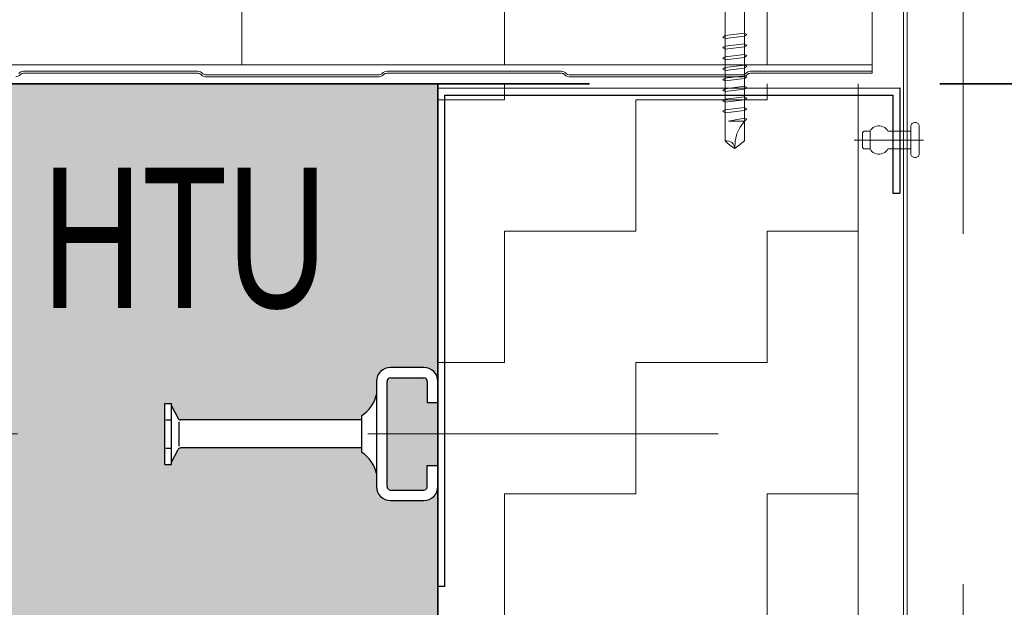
# Model space of a CAD drawing. Header units: metres. Extents: x 1316.5 to 1415.3, y -94.1 to -52.
# Tile 458 of 656: x 1403.787 to 1404.068, y -73.645 to -73.477. Entities that reach past the tile are written whole.
import ezdxf

# ---------------------------------------------------------------- set-up
doc = ezdxf.new("R2010")
doc.units = ezdxf.units.M
doc.header["$PDMODE"] = 65
for name, pattern in [('AUSGEZOGEN', [0]), ('GETRENNT2_S10', [0.045, 0.02, -0.01, 0, -0.005, 0, -0.01]), ('PUNKT2_S9', [0.0015, 0, -0.0015]), ('STRICHPUNKT2_S5', [0.09999999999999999, 0.07, -0.01, 0.01, -0.01])]:
    doc.linetypes.add(name, pattern=pattern)
doc.layers.add('XR$4$_42143', color=7, linetype='Continuous')
doc.layers.add('XR$4$_42154', color=7, linetype='Continuous')
for name, color, linetype, lineweight in [('XR$4$Achsen', 4, 'AUSGEZOGEN', 13), ('XR$4$Maßlinie 1_50', 7, 'AUSGEZOGEN', 25), ('XR$4$Muster', 4, 'AUSGEZOGEN', 13), ('XR$4$Möblierung', 4, 'AUSGEZOGEN', 13), ('XR$4$STANDARD_1', 7, 'AUSGEZOGEN', 25), ('XR$4$Text 1_100', 3, 'AUSGEZOGEN', 18), ('XR$4$Wand', 1, 'AUSGEZOGEN', 50), ('XR$4$Wand Mauerwerk nt', 7, 'AUSGEZOGEN', 25), ('XR$4$Wand Mauerwerk tr_1', 42, 'AUSGEZOGEN', 18)]:
    doc.layers.add(name, color=color, linetype=linetype, lineweight=lineweight)
doc.styles.add('ARIAL', font='arial.ttf')
doc.dimstyles.new('DIMSTYLE_4', dxfattribs={"dimtxt": 0.04, "dimasz": 0.03, "dimexe": 0, "dimexo": 1e-06, "dimgap": 0.02, "dimtad": 2, "dimdec": 1, "dimlfac": 100, "dimrnd": 0.5, "dimzin": 4, "dimdsep": 46, "dimtxsty": 'ARIAL', "dimblk1": 'ALL_ML_KREIS', "dimblk2": 'ALL_ML_KREIS', "dimsah": 1, "dimcen": 0, "dimse1": 1, "dimse2": 1, "dimclrd": 7, "dimclre": 7, "dimclrt": 7, "dimadec": 0, "dimazin": 0, "dimtfac": 1, "dimtdec": 0, "dimtix": 1, "dimtmove": 2, "dimatfit": 3, "dimfxl": 0, "dimtzin": 0, "dimlwd": 0, "dimlwe": 25, "dimarcsym": 0})
doc.dimstyles.new('DIMSTYLE_5', dxfattribs={"dimtxt": 0.04, "dimasz": 0.03, "dimexe": 0, "dimexo": 1e-06, "dimgap": 0.02, "dimtad": 2, "dimdec": 1, "dimlfac": 100, "dimrnd": 0.5, "dimzin": 4, "dimdsep": 46, "dimtxsty": 'ARIAL', "dimblk1": 'ALL_ML_KREIS', "dimblk2": 'ALL_ML_KREIS', "dimsah": 1, "dimcen": 0, "dimse1": 1, "dimse2": 1, "dimclrd": 7, "dimclre": 7, "dimclrt": 7, "dimadec": 0, "dimazin": 0, "dimtfac": 1, "dimtdec": 0, "dimtix": 1, "dimtmove": 2, "dimatfit": 3, "dimfxl": 0, "dimtvp": 1.2, "dimtzin": 0, "dimlwd": 0, "dimlwe": 25, "dimarcsym": 0})
pattern_1 = [(90.00000000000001, (-0.07500000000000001, 0.07499999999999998), (-0.03750000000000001, 0.03749999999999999), [0.0375, -0.0375]), (180, (-0.07500000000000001, 0.07499999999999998), (-0.03750000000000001, -0.03749999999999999), [0.0375, -0.0375])]

# ---------------------------------------------------------------- blocks, each defined once
blk = doc.blocks.new('COMPLEXOBJECT_55')
at = {"layer": 'XR$4$_42143', "color": 7, "linetype": 'AUSGEZOGEN', "lineweight": 13, "transparency": 33554687}
for p, q in [((1404.039956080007, -73.3256051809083), (1404.039956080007, -73.8926048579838)), ((1404.038957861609, -73.32660711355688), (1404.038957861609, -73.89160653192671))]:
    blk.add_line(p, q, dxfattribs=at)
blk = doc.blocks.new('COMPLEXOBJECT_56')
at = {"transparency": 33554687}
for p, q in [((1403.905967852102, -73.58036920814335), (1403.905967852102, -73.58636920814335)), ((1403.905967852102, -73.61036920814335), (1403.905967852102, -73.60436920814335))]:
    blk.add_line(p, q, dxfattribs=at)
at = {"layer": 'XR$4$STANDARD_1', "color": 7, "linetype": 'AUSGEZOGEN', "lineweight": 25, "transparency": 33554687}
for p, q in [((1403.905967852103, -73.49658483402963), (1404.037871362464, -73.4965828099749)), ((1403.905967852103, -73.63889210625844), (1403.905967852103, -73.49658483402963)), ((1404.037871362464, -73.4965828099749), (1404.037871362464, -73.52658308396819)), ((1403.907964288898, -73.49858509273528), (1404.035871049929, -73.49858306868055)), ((1403.907964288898, -73.63889210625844), (1403.907964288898, -73.49858509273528)), ((1404.035871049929, -73.49858306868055), (1404.035871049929, -73.52658308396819)), ((1404.035871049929, -73.52658308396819), (1404.037871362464, -73.52658308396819)), ((1403.907964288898, -73.63889210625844), (1403.905967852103, -73.63889210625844))]:
    blk.add_line(p, q, dxfattribs=at)
at = {"layer": 'XR$4$STANDARD_1', "color": 7, "linetype": 'AUSGEZOGEN', "lineweight": 18, "transparency": 33554687}
for p, q in [((1403.905967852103, -73.62536663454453), (1403.905967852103, -73.56536608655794)), ((1403.905967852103, -73.56536608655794), (1403.905967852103, -73.62536663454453))]:
    blk.add_line(p, q, dxfattribs=at)
blk = doc.blocks.new('ALL_ML_KREIS')
at = {"color": 0, "linetype": 'ByBlock', "lineweight": -2}
for p, q in [((0, -0.5), (0, 0.5)), ((-1, 0), (0.5, 0))]:
    blk.add_line(p, q, dxfattribs=at)
blk.add_circle((0, 0), 0.15, dxfattribs=at)
blk = doc.blocks.new('*D431')
at = {"layer": 'DEFPOINTS', "color": 7, "linetype": 'AUSGEZOGEN', "lineweight": 25, "transparency": 33554687}
for p in [(1403.205967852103, -73.23214456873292), (1403.905967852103, -73.54836920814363), (1403.205967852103, -73.78836920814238)]:
    blk.add_point(p, dxfattribs=at)
at = {"layer": 'XR$4$Maßlinie 1_50', "color": 7, "linetype": 'AUSGEZOGEN', "lineweight": -2, "transparency": 33554687}
blk.add_line((1403.205967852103, -73.23214456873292), (1403.905967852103, -73.23214456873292), dxfattribs=at)
at = {"layer": 'XR$4$Maßlinie 1_50', "color": 7, "linetype": 'AUSGEZOGEN', "lineweight": 25, "transparency": 33554687, "xscale": 0.03, "yscale": 0.03, "zscale": 0.03, "rotation": 180}
blk.add_blockref('ALL_ML_KREIS', (1403.205967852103, -73.23214456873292), dxfattribs=at)
at = {"layer": 'XR$4$Maßlinie 1_50', "color": 7, "linetype": 'AUSGEZOGEN', "lineweight": 25, "transparency": 33554687, "xscale": 0.03, "yscale": 0.03, "zscale": 0.03}
blk.add_blockref('ALL_ML_KREIS', (1403.905967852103, -73.23214456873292), dxfattribs=at)
at = {"layer": 'XR$4$Maßlinie 1_50', "color": 7, "linetype": 'AUSGEZOGEN', "lineweight": 25, "transparency": 33554687, "insert": (1403.554227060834, -73.20146244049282), "char_height": 0.04, "width": 0.16, "attachment_point": 5, "style": 'ARIAL'}
blk.add_mtext('\\A1;{\\A1;{70\\H0.026400;\\S^ ;}}', dxfattribs=at)
blk = doc.blocks.new('*D432')
at = {"layer": 'DEFPOINTS', "color": 7, "linetype": 'AUSGEZOGEN', "lineweight": 25, "transparency": 33554687}
for p in [(1403.905967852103, -73.23214456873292), (1404.029956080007, -73.4401409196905), (1403.905967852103, -73.54836920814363)]:
    blk.add_point(p, dxfattribs=at)
at = {"layer": 'XR$4$Maßlinie 1_50', "color": 7, "linetype": 'AUSGEZOGEN', "lineweight": -2, "transparency": 33554687}
blk.add_line((1403.905967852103, -73.23214456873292), (1404.029956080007, -73.23214456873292), dxfattribs=at)
at = {"layer": 'XR$4$Maßlinie 1_50', "color": 7, "linetype": 'AUSGEZOGEN', "lineweight": 25, "transparency": 33554687, "xscale": 0.03, "yscale": 0.03, "zscale": 0.03, "rotation": 180}
blk.add_blockref('ALL_ML_KREIS', (1403.905967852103, -73.23214456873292), dxfattribs=at)
at = {"layer": 'XR$4$Maßlinie 1_50', "color": 7, "linetype": 'AUSGEZOGEN', "lineweight": 25, "transparency": 33554687, "xscale": 0.03, "yscale": 0.03, "zscale": 0.03}
blk.add_blockref('ALL_ML_KREIS', (1404.029956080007, -73.23214456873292), dxfattribs=at)
at = {"layer": 'XR$4$Maßlinie 1_50', "color": 7, "linetype": 'AUSGEZOGEN', "lineweight": 25, "transparency": 33554687, "insert": (1403.984232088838, -73.20214456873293), "char_height": 0.04, "width": 0.16, "attachment_point": 5, "style": 'ARIAL'}
blk.add_mtext('\\A1;{\\A1;{12\\H0.026400;\\S5^ ;}}', dxfattribs=at)
blk = doc.blocks.new('*D433')
at = {"layer": 'DEFPOINTS', "color": 7, "linetype": 'AUSGEZOGEN', "lineweight": 25, "transparency": 33554687}
for p in [(1404.029956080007, -73.49536920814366), (1404.194777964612, -73.89536920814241), (1404.297188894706, -73.89536920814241)]:
    blk.add_point(p, dxfattribs=at)
at = {"layer": 'XR$4$Maßlinie 1_50', "color": 7, "linetype": 'AUSGEZOGEN', "lineweight": -2, "transparency": 33554687}
blk.add_line((1404.297188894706, -73.89536920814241), (1404.297188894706, -73.49536920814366), dxfattribs=at)
at = {"layer": 'XR$4$Maßlinie 1_50', "color": 7, "linetype": 'AUSGEZOGEN', "lineweight": 25, "transparency": 33554687, "xscale": 0.03, "yscale": 0.03, "zscale": 0.03}
for p, rotation in [((1404.297188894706, -73.49536920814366), 90), ((1404.297188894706, -73.89536920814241), 270)]:
    blk.add_blockref('ALL_ML_KREIS', p, dxfattribs=dict(at, rotation=rotation))
at = {"layer": 'XR$4$Maßlinie 1_50', "color": 7, "linetype": 'AUSGEZOGEN', "lineweight": 25, "transparency": 33554687, "insert": (1404.266506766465, -73.69710999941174), "char_height": 0.04, "width": 0.16, "attachment_point": 5, "rotation": 90, "style": 'ARIAL'}
blk.add_mtext('\\A1;{\\A1;{40\\H0.026400;\\S^ ;}}', dxfattribs=at)
blk = doc.blocks.new('*D434')
at = {"layer": 'DEFPOINTS', "color": 7, "linetype": 'AUSGEZOGEN', "lineweight": 25, "transparency": 33554687}
for p in [(1403.911422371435, -73.34536920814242), (1404.029956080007, -73.49536920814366), (1404.297188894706, -73.49536920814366)]:
    blk.add_point(p, dxfattribs=at)
at = {"layer": 'XR$4$Maßlinie 1_50', "color": 7, "linetype": 'AUSGEZOGEN', "lineweight": -2, "transparency": 33554687}
blk.add_line((1404.297188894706, -73.49536920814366), (1404.297188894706, -73.34536920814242), dxfattribs=at)
at = {"layer": 'XR$4$Maßlinie 1_50', "color": 7, "linetype": 'AUSGEZOGEN', "lineweight": 25, "transparency": 33554687, "xscale": 0.03, "yscale": 0.03, "zscale": 0.03}
for p, rotation in [((1404.297188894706, -73.34536920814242), 90), ((1404.297188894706, -73.49536920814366), 270)]:
    blk.add_blockref('ALL_ML_KREIS', p, dxfattribs=dict(at, rotation=rotation))
at = {"layer": 'XR$4$Maßlinie 1_50', "color": 7, "linetype": 'AUSGEZOGEN', "lineweight": 25, "transparency": 33554687, "insert": (1404.266506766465, -73.42232828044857), "char_height": 0.04, "width": 0.16, "attachment_point": 5, "rotation": 90, "style": 'ARIAL'}
blk.add_mtext('\\A1;{\\A1;{15\\H0.026400;\\S^ ;}}', dxfattribs=at)
blk = doc.blocks.new('*D451')
at = {"layer": 'DEFPOINTS', "color": 7, "linetype": 'AUSGEZOGEN', "lineweight": 25, "transparency": 33554687}
for p in [(1403.205967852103, -73.11664860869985), (1403.905967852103, -73.54836920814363), (1403.205967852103, -73.82481079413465)]:
    blk.add_point(p, dxfattribs=at)
at = {"layer": 'XR$4$Maßlinie 1_50', "color": 7, "linetype": 'AUSGEZOGEN', "lineweight": -2, "transparency": 33554687}
blk.add_line((1403.205967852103, -73.11664860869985), (1403.905967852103, -73.11664860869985), dxfattribs=at)
at = {"layer": 'XR$4$Maßlinie 1_50', "color": 7, "linetype": 'AUSGEZOGEN', "lineweight": 25, "transparency": 33554687, "xscale": 0.03, "yscale": 0.03, "zscale": 0.03, "rotation": 180}
blk.add_blockref('ALL_ML_KREIS', (1403.205967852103, -73.11664860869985), dxfattribs=at)
at = {"layer": 'XR$4$Maßlinie 1_50', "color": 7, "linetype": 'AUSGEZOGEN', "lineweight": 25, "transparency": 33554687, "xscale": 0.03, "yscale": 0.03, "zscale": 0.03}
blk.add_blockref('ALL_ML_KREIS', (1403.905967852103, -73.11664860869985), dxfattribs=at)
at = {"layer": 'XR$4$Maßlinie 1_50', "color": 7, "linetype": 'AUSGEZOGEN', "lineweight": 25, "transparency": 33554687, "insert": (1403.554227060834, -73.08596648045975), "char_height": 0.04, "width": 0.16, "attachment_point": 5, "style": 'ARIAL'}
blk.add_mtext('\\A1;{\\A1;{70\\H0.026400;\\S^ ;}}', dxfattribs=at)
blk = doc.blocks.new('*D452')
at = {"layer": 'DEFPOINTS', "color": 7, "linetype": 'AUSGEZOGEN', "lineweight": 25, "transparency": 33554687}
for p in [(1403.905967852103, -73.11664860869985), (1403.905967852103, -73.54836920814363), (1404.029956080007, -73.77836920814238)]:
    blk.add_point(p, dxfattribs=at)
at = {"layer": 'XR$4$Maßlinie 1_50', "color": 7, "linetype": 'AUSGEZOGEN', "lineweight": -2, "transparency": 33554687}
blk.add_line((1403.905967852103, -73.11664860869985), (1404.029956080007, -73.11664860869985), dxfattribs=at)
at = {"layer": 'XR$4$Maßlinie 1_50', "color": 7, "linetype": 'AUSGEZOGEN', "lineweight": 25, "transparency": 33554687, "xscale": 0.03, "yscale": 0.03, "zscale": 0.03, "rotation": 180}
blk.add_blockref('ALL_ML_KREIS', (1403.905967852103, -73.11664860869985), dxfattribs=at)
at = {"layer": 'XR$4$Maßlinie 1_50', "color": 7, "linetype": 'AUSGEZOGEN', "lineweight": 25, "transparency": 33554687, "xscale": 0.03, "yscale": 0.03, "zscale": 0.03}
blk.add_blockref('ALL_ML_KREIS', (1404.029956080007, -73.11664860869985), dxfattribs=at)
at = {"layer": 'XR$4$Maßlinie 1_50', "color": 7, "linetype": 'AUSGEZOGEN', "lineweight": 25, "transparency": 33554687, "insert": (1403.984232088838, -73.08664860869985), "char_height": 0.04, "width": 0.16, "attachment_point": 5, "style": 'ARIAL'}
blk.add_mtext('\\A1;{\\A1;{12\\H0.026400;\\S5^ ;}}', dxfattribs=at)
blk = doc.blocks.new('*D453')
at = {"layer": 'DEFPOINTS', "color": 7, "linetype": 'AUSGEZOGEN', "lineweight": 25, "transparency": 33554687}
for p in [(1404.029956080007, -73.11664860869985), (1404.029956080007, -73.77836920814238), (1404.055967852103, -73.90131665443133)]:
    blk.add_point(p, dxfattribs=at)
at = {"layer": 'XR$4$Maßlinie 1_50', "color": 7, "linetype": 'AUSGEZOGEN', "lineweight": -2, "transparency": 33554687}
blk.add_line((1404.029956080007, -73.11664860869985), (1404.055967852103, -73.11664860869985), dxfattribs=at)
at = {"layer": 'XR$4$Maßlinie 1_50', "color": 7, "linetype": 'AUSGEZOGEN', "lineweight": 25, "transparency": 33554687, "xscale": 0.03, "yscale": 0.03, "zscale": 0.03, "rotation": 180}
blk.add_blockref('ALL_ML_KREIS', (1404.029956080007, -73.11664860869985), dxfattribs=at)
at = {"layer": 'XR$4$Maßlinie 1_50', "color": 7, "linetype": 'AUSGEZOGEN', "lineweight": 25, "transparency": 33554687, "xscale": 0.03, "yscale": 0.03, "zscale": 0.03}
blk.add_blockref('ALL_ML_KREIS', (1404.055967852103, -73.11664860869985), dxfattribs=at)
at = {"layer": 'XR$4$Maßlinie 1_50', "color": 7, "linetype": 'AUSGEZOGEN', "lineweight": 25, "transparency": 33554687, "insert": (1404.060770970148, -73.07164860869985), "char_height": 0.04, "width": 0.12, "attachment_point": 5, "style": 'ARIAL'}
blk.add_mtext('\\A1;{\\A1;{2\\H0.026400;\\S5^ ;}}', dxfattribs=at)
blk = doc.blocks.new('*D506')
at = {"layer": 'DEFPOINTS', "color": 7, "linetype": 'AUSGEZOGEN', "lineweight": 25, "transparency": 33554687}
for p in [(1401.696456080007, -73.49536920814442), (1401.697467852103, -73.89536920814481), (1404.079384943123, -73.89536920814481)]:
    blk.add_point(p, dxfattribs=at)
at = {"layer": 'XR$4$Maßlinie 1_50', "color": 7, "linetype": 'AUSGEZOGEN', "lineweight": -2, "transparency": 33554687}
blk.add_line((1404.079384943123, -73.89536920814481), (1404.079384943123, -73.49536920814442), dxfattribs=at)
at = {"layer": 'XR$4$Maßlinie 1_50', "color": 7, "linetype": 'AUSGEZOGEN', "lineweight": 25, "transparency": 33554687, "xscale": 0.03, "yscale": 0.03, "zscale": 0.03}
for p, rotation in [((1404.079384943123, -73.49536920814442), 90), ((1404.079384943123, -73.89536920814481), 270)]:
    blk.add_blockref('ALL_ML_KREIS', p, dxfattribs=dict(at, rotation=rotation))
at = {"layer": 'XR$4$Maßlinie 1_50', "color": 7, "linetype": 'AUSGEZOGEN', "lineweight": 25, "transparency": 33554687, "insert": (1404.048702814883, -73.69710999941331), "char_height": 0.04, "width": 0.16, "attachment_point": 5, "rotation": 90, "style": 'ARIAL'}
blk.add_mtext('\\A1;{\\A1;{40\\H0.026400;\\S^ ;}}', dxfattribs=at)

msp = doc.modelspace()

# ---------------------------------------------------------------- hatches: boundary and pattern name
at = {"layer": 'XR$4$Muster', "linetype": 'AUSGEZOGEN', "lineweight": 13, "transparency": 33554687}
h = msp.add_hatch(dxfattribs=at)
h.set_pattern_fill('MUSTER', color=4, scale=0.0375, angle=90.00000000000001, style=0, pattern_type=2)
h.set_pattern_definition(pattern_1)
h.paths.add_polyline_path([(1404.029956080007, -73.34851766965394), (1403.081979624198, -73.34851766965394), (1403.081979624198, -73.48992635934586), (1404.029956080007, -73.48992635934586)], flags=0)
h = msp.add_hatch(dxfattribs=at)
h.set_pattern_fill('MUSTER', color=4, scale=0.0375, angle=90.00000000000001, style=0, pattern_type=2)
h.set_pattern_definition(pattern_1)
h.paths.add_polyline_path([(1403.905967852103, -73.77491027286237), (1403.906979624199, -73.77538784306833), (1403.910479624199, -73.77538784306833), (1403.912161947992, -73.77560932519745), (1403.913729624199, -73.77625867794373), (1403.915075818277, -73.77729164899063), (1403.916108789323, -73.77863784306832), (1403.91675814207, -73.78020551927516), (1403.916979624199, -73.78188784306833), (1403.916979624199, -73.87236920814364), (1403.917074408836, -73.87393618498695), (1403.917357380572, -73.87548031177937), (1403.917824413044, -73.87697907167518), (1403.918468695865, -73.8784106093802), (1403.919280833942, -73.87975404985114), (1403.920248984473, -73.88098980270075), (1403.921359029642, -73.88209984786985), (1403.922594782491, -73.88306799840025), (1403.923938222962, -73.88388013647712), (1403.925369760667, -73.88452441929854), (1403.926868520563, -73.88499145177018), (1403.928412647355, -73.8852744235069), (1403.929979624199, -73.88536920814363), (1403.984103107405, -73.88536920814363), (1403.989275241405, -73.88421909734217), (1403.989275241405, -73.86941954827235), (1403.991795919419, -73.8637248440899), (1403.992591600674, -73.86557289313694), (1403.993668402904, -73.86807387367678), (1403.994247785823, -73.86941954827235), (1403.994247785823, -73.88536920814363), (1404.0259678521, -73.88536920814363), (1404.0259678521, -73.49536920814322), (1403.905967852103, -73.49536920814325)], flags=0)
at = {"layer": 'XR$4$Möblierung', "linetype": 'AUSGEZOGEN', "lineweight": 13, "transparency": 33554687}
for points in [[(1403.829967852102, -73.58736920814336), (1403.831843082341, -73.59094107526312), (1403.832067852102, -73.59107693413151), (1403.832067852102, -73.59136920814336), (1403.884267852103, -73.59136920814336), (1403.884267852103, -73.5901192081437), (1403.885451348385, -73.58920043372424), (1403.886484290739, -73.58811515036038), (1403.887343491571, -73.58688772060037), (1403.888467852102, -73.58462266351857), (1403.888467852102, -73.58036920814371), (1403.888663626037, -73.5791331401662), (1403.889231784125, -73.57801806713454), (1403.890116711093, -73.57713314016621), (1403.891231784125, -73.57656498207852), (1403.892467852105, -73.57636920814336), (1403.9019678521, -73.57636920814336), (1403.90320392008, -73.57656498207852), (1403.904318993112, -73.57713314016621), (1403.90520392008, -73.57801806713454), (1403.905772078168, -73.5791331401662), (1403.905967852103, -73.58036920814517), (1403.905967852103, -73.49536920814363), (1403.670967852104, -73.4953692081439), (1403.664967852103, -73.49536920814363), (1403.646967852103, -73.4953692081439), (1403.205967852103, -73.49536920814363), (1403.205967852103, -73.58036920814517), (1403.206163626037, -73.5791331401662), (1403.206731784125, -73.57801806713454), (1403.207616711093, -73.57713314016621), (1403.208731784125, -73.57656498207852), (1403.209967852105, -73.57636920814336), (1403.2194678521, -73.57636920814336), (1403.22070392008, -73.57656498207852), (1403.221818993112, -73.57713314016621), (1403.22270392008, -73.57801806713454), (1403.223272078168, -73.5791331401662), (1403.223467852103, -73.58036920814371), (1403.223467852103, -73.58462266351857), (1403.224592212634, -73.58688772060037), (1403.225451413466, -73.58811515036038), (1403.22648435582, -73.58920043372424), (1403.227667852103, -73.5901192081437), (1403.227667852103, -73.59136920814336), (1403.279867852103, -73.59136920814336), (1403.279867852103, -73.59107693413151), (1403.280092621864, -73.59094107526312), (1403.281967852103, -73.58736920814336), (1403.281967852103, -73.58664211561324), (1403.283867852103, -73.58664211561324), (1403.283867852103, -73.60409630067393), (1403.281967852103, -73.60409630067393), (1403.281967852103, -73.60336920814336), (1403.280092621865, -73.59979734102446), (1403.279867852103, -73.59966148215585), (1403.279867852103, -73.59936920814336), (1403.227667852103, -73.59936920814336), (1403.227667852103, -73.60061920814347), (1403.22648435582, -73.60153798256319), (1403.225451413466, -73.60262326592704), (1403.224592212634, -73.60385069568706), (1403.223467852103, -73.60611575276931), (1403.223467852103, -73.61036920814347), (1403.223272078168, -73.61160527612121), (1403.22270392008, -73.61272034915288), (1403.221818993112, -73.6136052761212), (1403.22070392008, -73.6141734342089), (1403.219467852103, -73.61436920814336), (1403.209967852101, -73.61436920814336), (1403.208731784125, -73.6141734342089), (1403.207616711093, -73.6136052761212), (1403.206731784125, -73.61272034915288), (1403.206163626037, -73.61160527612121), (1403.205967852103, -73.61036920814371), (1403.205967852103, -73.80036920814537), (1403.206163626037, -73.79913314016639), (1403.206731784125, -73.79801806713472), (1403.207616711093, -73.7971331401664), (1403.208731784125, -73.7965649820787), (1403.209967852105, -73.79636920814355), (1403.2194678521, -73.79636920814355), (1403.22070392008, -73.7965649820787), (1403.221818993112, -73.7971331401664), (1403.22270392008, -73.79801806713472), (1403.223272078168, -73.79913314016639), (1403.223467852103, -73.80036920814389), (1403.223467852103, -73.80462266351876), (1403.224592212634, -73.80688772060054), (1403.225451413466, -73.80811515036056), (1403.22648435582, -73.80920043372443), (1403.227667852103, -73.81011920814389), (1403.227667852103, -73.81136920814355), (1403.279867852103, -73.81136920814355), (1403.279867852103, -73.81107693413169), (1403.280092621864, -73.81094107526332), (1403.281967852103, -73.80736920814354), (1403.281967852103, -73.80664211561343), (1403.283867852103, -73.80664211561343), (1403.283867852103, -73.82409630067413), (1403.281967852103, -73.82409630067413), (1403.281967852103, -73.82336920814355), (1403.280092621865, -73.81979734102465), (1403.279867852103, -73.81966148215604), (1403.279867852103, -73.81936920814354), (1403.227667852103, -73.81936920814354), (1403.227667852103, -73.82061920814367), (1403.22648435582, -73.82153798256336), (1403.225451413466, -73.82262326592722), (1403.224592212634, -73.82385069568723), (1403.223467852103, -73.82611575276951), (1403.223467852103, -73.83036920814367), (1403.223272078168, -73.8316052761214), (1403.22270392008, -73.83272034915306), (1403.221818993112, -73.83360527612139), (1403.22070392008, -73.83417343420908), (1403.219467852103, -73.83436920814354), (1403.209967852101, -73.83436920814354), (1403.208731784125, -73.83417343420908), (1403.207616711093, -73.83360527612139), (1403.206731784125, -73.83272034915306), (1403.206163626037, -73.8316052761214), (1403.205967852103, -73.83036920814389), (1403.205967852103, -73.89536920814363), (1403.905967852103, -73.89536920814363), (1403.905967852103, -73.83036920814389), (1403.905772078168, -73.8316052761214), (1403.90520392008, -73.83272034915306), (1403.904318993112, -73.83360527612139), (1403.90320392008, -73.83417343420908), (1403.901967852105, -73.83436920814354), (1403.892467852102, -73.83436920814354), (1403.891231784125, -73.83417343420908), (1403.890116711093, -73.83360527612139), (1403.889231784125, -73.83272034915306), (1403.888663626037, -73.8316052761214), (1403.888467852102, -73.83036920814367), (1403.888467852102, -73.82611575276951), (1403.887343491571, -73.82385069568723), (1403.886484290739, -73.82262326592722), (1403.885451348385, -73.82153798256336), (1403.884267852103, -73.82061920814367), (1403.884267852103, -73.81936920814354), (1403.832067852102, -73.81936920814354), (1403.832067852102, -73.81966148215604), (1403.83184308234, -73.81979734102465), (1403.829967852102, -73.82336920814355), (1403.829967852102, -73.82409630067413), (1403.828067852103, -73.82409630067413), (1403.828067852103, -73.80664211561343), (1403.829967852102, -73.80664211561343), (1403.829967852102, -73.80736920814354), (1403.831843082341, -73.81094107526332), (1403.832067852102, -73.81107693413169), (1403.832067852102, -73.81136920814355), (1403.884267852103, -73.81136920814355), (1403.884267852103, -73.81011920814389), (1403.885451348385, -73.80920043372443), (1403.886484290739, -73.80811515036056), (1403.887343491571, -73.80688772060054), (1403.888467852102, -73.80462266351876), (1403.888467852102, -73.80036920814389), (1403.888663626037, -73.79913314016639), (1403.889231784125, -73.79801806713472), (1403.890116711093, -73.7971331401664), (1403.891231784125, -73.7965649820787), (1403.892467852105, -73.79636920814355), (1403.9019678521, -73.79636920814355), (1403.90320392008, -73.7965649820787), (1403.904318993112, -73.7971331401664), (1403.90520392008, -73.79801806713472), (1403.905772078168, -73.79913314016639), (1403.905967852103, -73.80036920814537), (1403.905967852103, -73.61036920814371), (1403.905772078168, -73.61160527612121), (1403.90520392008, -73.61272034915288), (1403.904318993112, -73.6136052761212), (1403.90320392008, -73.6141734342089), (1403.901967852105, -73.61436920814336), (1403.892467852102, -73.61436920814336), (1403.891231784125, -73.6141734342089), (1403.890116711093, -73.6136052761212), (1403.889231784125, -73.61272034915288), (1403.888663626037, -73.61160527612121), (1403.888467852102, -73.61036920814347), (1403.888467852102, -73.60611575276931), (1403.887343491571, -73.60385069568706), (1403.886484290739, -73.60262326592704), (1403.885451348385, -73.60153798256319), (1403.884267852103, -73.60061920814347), (1403.884267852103, -73.59936920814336), (1403.832067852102, -73.59936920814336), (1403.832067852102, -73.59966148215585), (1403.83184308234, -73.59979734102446), (1403.829967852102, -73.60336920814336), (1403.829967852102, -73.60409630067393), (1403.828067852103, -73.60409630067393), (1403.828067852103, -73.58664211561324), (1403.829967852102, -73.58664211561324)], [(1403.905967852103, -73.58636920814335), (1403.902967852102, -73.58636920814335), (1403.902967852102, -73.58036920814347), (1403.901967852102, -73.57936920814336), (1403.892467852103, -73.57936920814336), (1403.891467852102, -73.58036920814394), (1403.891467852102, -73.61036920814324), (1403.892467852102, -73.61136920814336), (1403.901967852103, -73.61136920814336), (1403.902967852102, -73.61036920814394), (1403.902967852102, -73.60436920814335), (1403.905967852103, -73.60436920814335)]]:
    msp.add_hatch(color=8, dxfattribs=at).paths.add_polyline_path(points)

# ---------------------------------------------------------------- linework, layer by layer
at = {"transparency": 33554687}
for p, q in [((1403.901967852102, -73.57636920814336), (1403.892467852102, -73.57636920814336)), ((1403.892467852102, -73.57936920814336), (1403.901967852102, -73.57936920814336)), ((1403.888467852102, -73.58036920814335), (1403.888467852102, -73.61036920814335)), ((1403.891467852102, -73.61036920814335), (1403.891467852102, -73.58036920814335)), ((1403.902967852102, -73.58036920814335), (1403.902967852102, -73.58636920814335)), ((1403.905967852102, -73.58036920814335), (1403.905967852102, -73.58636920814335)), ((1403.828067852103, -73.60409630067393), (1403.828067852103, -73.58664211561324)), ((1403.828067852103, -73.58664211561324), (1403.829967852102, -73.58664211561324)), ((1403.829967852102, -73.60409630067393), (1403.829967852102, -73.58664211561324)), ((1403.829967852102, -73.58736920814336), (1403.83184308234, -73.5909410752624)), ((1403.902967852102, -73.58636920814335), (1403.905967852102, -73.58636920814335)), ((1403.884267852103, -73.60061920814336), (1403.884267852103, -73.59011920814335)), ((1403.828317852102, -73.59129433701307), (1403.829717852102, -73.59129433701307)), ((1403.832067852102, -73.59189082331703), (1403.832067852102, -73.59884759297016)), ((1403.884267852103, -73.59136920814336), (1403.832551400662, -73.59136920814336)), ((1403.828317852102, -73.59944407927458), (1403.829717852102, -73.59944407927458)), ((1403.829967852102, -73.60336920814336), (1403.83184308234, -73.5997973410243)), ((1403.884267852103, -73.59936920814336), (1403.832551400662, -73.59936920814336)), ((1403.828067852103, -73.60409630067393), (1403.829967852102, -73.60409630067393)), ((1403.902967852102, -73.61036920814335), (1403.902967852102, -73.60436920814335)), ((1403.902967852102, -73.60436920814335), (1403.905967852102, -73.60436920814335)), ((1403.905967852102, -73.61036920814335), (1403.905967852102, -73.60436920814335)), ((1403.892467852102, -73.61136920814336), (1403.901967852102, -73.61136920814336)), ((1403.892467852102, -73.61436920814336), (1403.901967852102, -73.61436920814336))]:
    msp.add_line(p, q, dxfattribs=at)
for centre, radius, start, end in [((1403.892467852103, -73.58036920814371), 0.004, 90, 180), ((1403.901967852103, -73.58036920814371), 0.004, 0, 90), ((1403.892467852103, -73.58036920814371), 0.001, 90, 180), ((1403.901967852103, -73.58036920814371), 0.001, 0, 90), ((1403.878744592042, -73.58178292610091), 0.01, 303.5267335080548, 346.4892260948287), ((1403.832551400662, -73.59056920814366), 0.0008, 207.6994728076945, 270), ((1403.832551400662, -73.60016920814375), 0.0008, 90, 152.3005271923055), ((1403.878744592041, -73.60895549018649), 0.01, 13.51077390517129, 56.4732664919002), ((1403.892467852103, -73.61036920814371), 0.004, 180, 270), ((1403.892467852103, -73.61036920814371), 0.001, 180, 270), ((1403.901967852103, -73.61036920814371), 0.001, 270, 0), ((1403.901967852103, -73.61036920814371), 0.004, 270, 0)]:
    msp.add_arc(centre, radius, start, end, dxfattribs=at)
at = {"layer": 'XR$4$_42143', "color": 30, "linetype": 'AUSGEZOGEN', "lineweight": 13, "transparency": 33554687}
for p, q in [((1403.83741173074, -73.49181920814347), (1403.787730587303, -73.4918192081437)), ((1403.941176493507, -73.49181920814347), (1403.891495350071, -73.4918192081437)), ((1404.029956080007, -73.49181920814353), (1403.995260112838, -73.4918192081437)), ((1403.786598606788, -73.49290057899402), (1403.786705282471, -73.49279390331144)), ((1403.787730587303, -73.49236920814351), (1403.83741173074, -73.49236920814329)), ((1403.838437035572, -73.49279390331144), (1403.838543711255, -73.49290057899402)), ((1403.838932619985, -73.49251167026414), (1403.838825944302, -73.49240499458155)), ((1403.889231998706, -73.49281920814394), (1403.839675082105, -73.49281920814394)), ((1403.839675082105, -73.49336920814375), (1403.889231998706, -73.49336920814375)), ((1403.890081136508, -73.49240499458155), (1403.889974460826, -73.49251167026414)), ((1403.890363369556, -73.49290057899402), (1403.890470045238, -73.49279390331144)), ((1403.891495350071, -73.49236920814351), (1403.941176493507, -73.49236920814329)), ((1403.94220179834, -73.49279390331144), (1403.942308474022, -73.49290057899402)), ((1403.942697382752, -73.49251167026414), (1403.94259070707, -73.49240499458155)), ((1403.992996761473, -73.49281920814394), (1403.943439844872, -73.49281920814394)), ((1403.943439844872, -73.49336920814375), (1403.992996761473, -73.49336920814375)), ((1403.993845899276, -73.49240499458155), (1403.993739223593, -73.49251167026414)), ((1403.994128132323, -73.49290057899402), (1403.994234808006, -73.49279390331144)), ((1403.995260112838, -73.49236920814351), (1404.029956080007, -73.49236920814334))]:
    msp.add_line(p, q, dxfattribs=at)
for centre, radius, start, end in [((1403.787730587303, -73.4938192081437), 0.002, 90, 135), ((1403.83741173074, -73.4938192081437), 0.002, 45, 90), ((1403.891495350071, -73.4938192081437), 0.002, 90, 135), ((1403.941176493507, -73.4938192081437), 0.002, 45, 90), ((1403.995260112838, -73.4938192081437), 0.002, 90, 135), ((1403.785467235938, -73.4917692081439), 0.001600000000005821, 270, 314.9999999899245), ((1403.787730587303, -73.4938192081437), 0.001449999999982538, 90, 135.0000000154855), ((1403.83741173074, -73.4938192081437), 0.001450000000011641, 44.99999999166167, 90), ((1403.839675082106, -73.4917692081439), 0.001600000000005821, 225.0000000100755, 270), ((1403.839675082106, -73.4917692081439), 0.001049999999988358, 224.9999999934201, 270), ((1403.889231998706, -73.4917692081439), 0.001050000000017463, 270, 315.0000000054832), ((1403.889231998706, -73.4917692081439), 0.001600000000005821, 270, 314.9999999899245), ((1403.891495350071, -73.4938192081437), 0.001449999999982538, 90, 135.0000000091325), ((1403.941176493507, -73.4938192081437), 0.001450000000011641, 44.99999998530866, 90), ((1403.943439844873, -73.4917692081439), 0.001600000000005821, 225.0000000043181, 270), ((1403.943439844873, -73.4917692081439), 0.001049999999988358, 224.9999999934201, 270), ((1403.992996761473, -73.4917692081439), 0.001050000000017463, 270, 314.99999999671), ((1403.992996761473, -73.4917692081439), 0.001600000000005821, 270, 314.9999999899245), ((1403.995260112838, -73.4938192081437), 0.001449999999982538, 90, 135.0000000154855)]:
    msp.add_arc(centre, radius, start, end, dxfattribs=at)
at = {"layer": 'XR$4$_42154', "color": 51, "linetype": 'AUSGEZOGEN', "lineweight": 13, "transparency": 33554687}
for p, q in [((1404.029956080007, -73.49236920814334), (1404.029956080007, -73.34584405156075)), ((1403.787730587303, -73.4918192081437), (1403.83741173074, -73.49181920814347)), ((1403.891495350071, -73.4918192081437), (1403.941176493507, -73.49181920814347)), ((1403.995260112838, -73.4918192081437), (1404.029956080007, -73.49181920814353)), ((1403.838825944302, -73.49240499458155), (1403.838932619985, -73.49251167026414)), ((1403.839675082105, -73.49281920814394), (1403.889231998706, -73.49281920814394)), ((1403.889974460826, -73.49251167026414), (1403.890081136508, -73.49240499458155)), ((1403.94259070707, -73.49240499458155), (1403.942697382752, -73.49251167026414)), ((1403.943439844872, -73.49281920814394), (1403.992996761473, -73.49281920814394)), ((1403.993739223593, -73.49251167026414), (1403.993845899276, -73.49240499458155))]:
    msp.add_line(p, q, dxfattribs=at)
for centre, radius, start, end in [((1403.787730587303, -73.4938192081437), 0.002, 90, 135), ((1403.83741173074, -73.4938192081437), 0.002, 45, 90), ((1403.891495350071, -73.4938192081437), 0.002, 90, 135), ((1403.941176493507, -73.4938192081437), 0.002, 45, 90), ((1403.995260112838, -73.4938192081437), 0.002, 90, 135), ((1403.839675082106, -73.4917692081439), 0.001049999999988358, 224.9999999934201, 270), ((1403.889231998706, -73.4917692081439), 0.001050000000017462, 270, 315.0000000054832), ((1403.943439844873, -73.4917692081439), 0.001049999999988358, 224.9999999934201, 270), ((1403.992996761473, -73.4917692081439), 0.001050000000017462, 270, 314.99999999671)]:
    msp.add_arc(centre, radius, start, end, dxfattribs=at)
at = {"layer": 'XR$4$Achsen', "color": 4, "linetype": 'STRICHPUNKT2_S5', "lineweight": 35, "transparency": 33554687}
msp.add_line((1400.249312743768, -73.49536920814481), (1404.515956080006, -73.49536920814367), dxfattribs=at)
at = {"layer": 'XR$4$STANDARD_1', "color": 7, "linetype": 'AUSGEZOGEN', "lineweight": 13, "transparency": 33554687}
for p, q in [((1403.988019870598, -73.5116288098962), (1403.988019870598, -73.35692137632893)), ((1403.993516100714, -73.35927793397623), (1403.993516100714, -73.5116288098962)), ((1403.988019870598, -73.4816285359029), (1403.993516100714, -73.48094414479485)), ((1403.993516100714, -73.48094414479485), (1403.994232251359, -73.48127578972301)), ((1403.987303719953, -73.4821224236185), (1403.988019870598, -73.4816285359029)), ((1403.988019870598, -73.48245051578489), (1403.987303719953, -73.4821224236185)), ((1403.993516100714, -73.48178022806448), (1403.988019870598, -73.48245051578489)), ((1403.988019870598, -73.48465182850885), (1403.988019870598, -73.48245051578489)), ((1403.994232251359, -73.48127578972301), (1403.993516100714, -73.48178022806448)), ((1403.993516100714, -73.48177672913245), (1403.993516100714, -73.48397804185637)), ((1403.987303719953, -73.48515282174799), (1403.988019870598, -73.48465893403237)), ((1403.988019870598, -73.48548441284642), (1403.987303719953, -73.48515282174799)), ((1403.988019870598, -73.48465893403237), (1403.993516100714, -73.48397454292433)), ((1403.993516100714, -73.48481062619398), (1403.988019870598, -73.48548441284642)), ((1403.988019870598, -73.48768222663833), (1403.988019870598, -73.48548441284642)), ((1403.993516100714, -73.48397454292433), (1403.994232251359, -73.48430613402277)), ((1403.994232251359, -73.48430613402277), (1403.993516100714, -73.48481062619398)), ((1403.993516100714, -73.4848070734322), (1403.993516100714, -73.48700843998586)), ((1403.987303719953, -73.48818316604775), (1403.988019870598, -73.48768927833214)), ((1403.988019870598, -73.48851475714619), (1403.987303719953, -73.48818316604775)), ((1403.988019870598, -73.48768927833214), (1403.993516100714, -73.48700843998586)), ((1403.993516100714, -73.48784452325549), (1403.988019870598, -73.48851475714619)), ((1403.988019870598, -73.49071257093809), (1403.988019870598, -73.48851475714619)), ((1403.993516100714, -73.48700843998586), (1403.994232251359, -73.48733647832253)), ((1403.994232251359, -73.48733647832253), (1403.993516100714, -73.48784452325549)), ((1403.993516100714, -73.48784097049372), (1403.993516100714, -73.49003878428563)), ((1403.987303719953, -73.49121706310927), (1403.988019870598, -73.4907196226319)), ((1403.988019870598, -73.49154515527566), (1403.987303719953, -73.49121706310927)), ((1403.988019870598, -73.4907196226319), (1403.993516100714, -73.49003878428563)), ((1403.993516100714, -73.49087486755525), (1403.988019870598, -73.49154515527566)), ((1403.993516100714, -73.49003878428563), (1403.994232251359, -73.49037037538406)), ((1403.994232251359, -73.49037037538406), (1403.993516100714, -73.49087486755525)), ((1403.987303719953, -73.49424390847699), (1403.988019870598, -73.49375002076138)), ((1403.988019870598, -73.49457549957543), (1403.987303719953, -73.49424390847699)), ((1403.988019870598, -73.49375002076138), (1403.993516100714, -73.49306912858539)), ((1403.993516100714, -73.49390521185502), (1403.988019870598, -73.49457549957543)), ((1403.988019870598, -73.4967768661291), (1403.988019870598, -73.49457549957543)), ((1403.993516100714, -73.49306912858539), (1403.994232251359, -73.49339722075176)), ((1403.994232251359, -73.49339722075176), (1403.993516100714, -73.49390521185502)), ((1403.993516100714, -73.49389816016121), (1403.993516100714, -73.49609952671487)), ((1403.987303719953, -73.49727780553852), (1403.988019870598, -73.49678036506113)), ((1403.988019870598, -73.49760589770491), (1403.987303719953, -73.49727780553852)), ((1403.988019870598, -73.49678036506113), (1403.993516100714, -73.49609952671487)), ((1403.993516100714, -73.49693560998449), (1403.988019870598, -73.49760589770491)), ((1403.988019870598, -73.49980721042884), (1403.988019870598, -73.49760589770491)), ((1403.993516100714, -73.49609952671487), (1403.994232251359, -73.49642761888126)), ((1403.994232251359, -73.49642761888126), (1403.993516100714, -73.49693560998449)), ((1403.993516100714, -73.49693205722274), (1403.993516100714, -73.49912987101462)), ((1403.987303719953, -73.50030814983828), (1403.988019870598, -73.49981426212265)), ((1403.988019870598, -73.50063624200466), (1403.987303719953, -73.50030814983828)), ((1403.988019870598, -73.49981426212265), (1403.993516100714, -73.49912987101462)), ((1403.993516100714, -73.49996595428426), (1403.988019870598, -73.50063624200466)), ((1403.988019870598, -73.50283760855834), (1403.988019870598, -73.50063624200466)), ((1403.993516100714, -73.49912987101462), (1403.994232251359, -73.49946151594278)), ((1403.994232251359, -73.49946151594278), (1403.993516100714, -73.49996595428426)), ((1403.993516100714, -73.4999624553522), (1403.993516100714, -73.50216376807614)), ((1403.987303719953, -73.50333854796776), (1403.988019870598, -73.50284466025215)), ((1403.988019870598, -73.50367013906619), (1403.987303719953, -73.50333854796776)), ((1403.988019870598, -73.50284466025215), (1403.993516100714, -73.50216026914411)), ((1403.993516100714, -73.50299635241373), (1403.988019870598, -73.50367013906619)), ((1403.993516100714, -73.50216026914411), (1403.994232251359, -73.50249186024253)), ((1403.994232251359, -73.50249186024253), (1403.993516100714, -73.50299635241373)), ((1403.993516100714, -73.50299279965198), (1403.993516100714, -73.50519416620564)), ((1403.988940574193, -73.50602319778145), (1403.993516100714, -73.50519416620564)), ((1403.993516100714, -73.50602319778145), (1403.988940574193, -73.50602319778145)), ((1403.992271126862, -73.50775177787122), (1403.993516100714, -73.50603024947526)), ((1403.993516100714, -73.50519416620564), (1403.994232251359, -73.5055222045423)), ((1403.994232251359, -73.5055222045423), (1403.993516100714, -73.50602319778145)), ((1403.991371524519, -73.509681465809), (1403.992271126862, -73.50775177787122)), ((1404.027326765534, -73.50916997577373), (1404.027269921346, -73.50925464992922)), ((1404.027400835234, -73.50909235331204), (1404.027326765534, -73.50916997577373)), ((1404.027492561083, -73.50903238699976), (1404.027400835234, -73.50909235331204)), ((1404.02759462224, -73.50898652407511), (1404.027492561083, -73.50903238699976)), ((1404.027707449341, -73.50895476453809), (1404.02759462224, -73.50898652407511)), ((1404.027824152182, -73.50894771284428), (1404.027707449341, -73.50895476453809)), ((1404.027824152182, -73.50894771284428), (1404.029383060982, -73.50894771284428)), ((1404.02958804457, -73.50855610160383), (1404.029383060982, -73.50894771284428)), ((1404.029383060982, -73.50894771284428), (1404.029383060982, -73.51394655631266)), ((1404.029877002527, -73.50820335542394), (1404.02958804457, -73.50855610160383)), ((1404.030243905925, -73.50790702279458), (1404.029877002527, -73.50820335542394)), ((1404.030671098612, -73.50767415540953), (1404.030243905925, -73.50790702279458)), ((1404.031146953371, -73.50751191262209), (1404.030671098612, -73.50767415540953)), ((1404.031648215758, -73.50743073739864), (1404.031146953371, -73.50751191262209)), ((1404.032163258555, -73.50743073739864), (1404.031648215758, -73.50743073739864)), ((1404.032664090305, -73.50751191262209), (1404.032163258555, -73.50743073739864)), ((1404.033136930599, -73.50767415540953), (1404.032664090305, -73.50751191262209)), ((1404.033563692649, -73.50790702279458), (1404.033136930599, -73.50767415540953)), ((1404.033930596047, -73.50820685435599), (1404.033563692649, -73.50790702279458)), ((1404.034219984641, -73.50855610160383), (1404.033930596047, -73.50820685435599)), ((1404.034424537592, -73.50894771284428), (1404.034219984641, -73.50855610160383)), ((1404.041028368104, -73.5089512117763), (1404.034424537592, -73.50894771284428)), ((1404.041028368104, -73.5089512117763), (1404.041031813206, -73.50745194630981)), ((1404.041028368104, -73.5089512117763), (1404.041028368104, -73.51395010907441)), ((1404.041053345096, -73.50725439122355), (1404.041031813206, -73.50745194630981)), ((1404.041123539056, -73.50706738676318), (1404.041053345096, -73.50725439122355)), ((1404.041232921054, -73.50689453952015), (1404.041123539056, -73.50706738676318)), ((1404.041381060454, -73.50674284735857), (1404.041232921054, -73.50689453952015)), ((1404.041564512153, -73.50661936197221), (1404.041381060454, -73.50674284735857)), ((1404.041772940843, -73.50652763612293), (1404.041564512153, -73.50661936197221)), ((1404.041998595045, -73.50647122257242), (1404.041772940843, -73.50652763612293)), ((1404.04223157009, -73.50645001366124), (1404.041998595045, -73.50647122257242)), ((1404.042464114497, -73.50647122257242), (1404.04223157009, -73.50645001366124)), ((1404.042690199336, -73.50652763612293), (1404.042464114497, -73.50647122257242)), ((1404.042898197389, -73.50661936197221), (1404.042690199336, -73.50652763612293)), ((1404.043078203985, -73.50674284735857), (1404.042898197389, -73.50661936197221)), ((1404.043229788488, -73.50689453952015), (1404.043078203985, -73.50674284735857)), ((1404.043339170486, -73.50706738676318), (1404.043229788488, -73.50689453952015)), ((1404.043406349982, -73.50725439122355), (1404.043339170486, -73.50706738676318)), ((1404.043430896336, -73.50745194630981), (1404.043406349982, -73.50725439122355)), ((1404.043430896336, -73.50745194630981), (1404.043427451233, -73.51544942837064)), ((1403.988019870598, -73.5116288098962), (1403.98852802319, -73.51163236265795)), ((1403.988827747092, -73.5124931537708), (1403.988019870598, -73.5116288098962)), ((1403.98852802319, -73.51163236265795), (1403.989025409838, -73.51172758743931)), ((1403.989025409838, -73.51172758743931), (1403.989490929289, -73.5119145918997)), ((1403.989490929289, -73.5119145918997), (1403.989702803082, -73.51203802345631)), ((1403.993516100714, -73.5116288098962), (1403.990768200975, -73.51383017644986)), ((1403.990768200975, -73.51383017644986), (1403.990866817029, -73.51172758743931)), ((1403.990866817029, -73.51172758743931), (1403.991371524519, -73.509681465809)), ((1404.044630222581, -73.51145240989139), (1404.024825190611, -73.51144535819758)), ((1404.027235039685, -73.50934987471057), (1404.02722427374, -73.50944509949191)), ((1404.02722427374, -73.51344561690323), (1404.02722427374, -73.50944509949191)), ((1404.027269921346, -73.50925464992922), (1404.027235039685, -73.50934987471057)), ((1403.989748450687, -73.51323045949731), (1403.988827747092, -73.5124931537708)), ((1403.989702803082, -73.51203802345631), (1403.98990391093, -73.51218266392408)), ((1403.990768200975, -73.51383017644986), (1403.989748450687, -73.51323045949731)), ((1403.98990391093, -73.51218266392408), (1403.990087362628, -73.51234496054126)), ((1403.990087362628, -73.51234496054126), (1403.990249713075, -73.5125248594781)), ((1403.990249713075, -73.5125248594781), (1403.990394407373, -73.51271536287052)), ((1403.990394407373, -73.51271536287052), (1403.990517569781, -73.51292352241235)), ((1403.990517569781, -73.51292352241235), (1403.990644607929, -73.51321280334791)), ((1403.990644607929, -73.51321280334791), (1403.990729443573, -73.51351618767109)), ((1403.990729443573, -73.51351618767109), (1403.990768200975, -73.51383017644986)), ((1404.02722427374, -73.51344561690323), (1404.027235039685, -73.51354439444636)), ((1404.027235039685, -73.51354439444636), (1404.027269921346, -73.51363967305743)), ((1404.027269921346, -73.51363967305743), (1404.027322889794, -73.51372434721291)), ((1404.027322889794, -73.51372434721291), (1404.027396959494, -73.51380191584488)), ((1404.027396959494, -73.51380191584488), (1404.027488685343, -73.51386193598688)), ((1404.027488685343, -73.51386193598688), (1404.027591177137, -73.51390779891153)), ((1404.027591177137, -73.51390779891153), (1404.027707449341, -73.51393600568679)), ((1404.027707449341, -73.51393600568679), (1404.027824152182, -73.51394655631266)), ((1404.029383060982, -73.51394655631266), (1404.027824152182, -73.51394655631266)), ((1404.029383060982, -73.51394655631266), (1404.02958416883, -73.5143381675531)), ((1404.02958416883, -73.5143381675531), (1404.029877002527, -73.51469091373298)), ((1404.029877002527, -73.51469091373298), (1404.030243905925, -73.51498730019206)), ((1404.033560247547, -73.5149907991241), (1404.033927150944, -73.51469091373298)), ((1404.033927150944, -73.51469091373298), (1404.034219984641, -73.5143381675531)), ((1404.034219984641, -73.5143381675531), (1404.034421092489, -73.51395010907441)), ((1404.041028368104, -73.51395010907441), (1404.034421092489, -73.51395010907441)), ((1404.041028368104, -73.51544942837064), (1404.041028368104, -73.51395010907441)), ((1404.030243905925, -73.51498730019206), (1404.030671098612, -73.51522361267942)), ((1404.030671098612, -73.51522361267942), (1404.031143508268, -73.51538241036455)), ((1404.031143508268, -73.51538241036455), (1404.031648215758, -73.51546703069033)), ((1404.031648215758, -73.51546703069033), (1404.032159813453, -73.51546703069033)), ((1404.032159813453, -73.51546703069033), (1404.032660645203, -73.51538241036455)), ((1404.032660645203, -73.51538241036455), (1404.033133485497, -73.51522361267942)), ((1404.033133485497, -73.51522361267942), (1404.033560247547, -73.5149907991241)), ((1404.041028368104, -73.51544942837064), (1404.041049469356, -73.51564698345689)), ((1404.041049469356, -73.51564698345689), (1404.041120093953, -73.51583393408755)), ((1404.041120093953, -73.51583393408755), (1404.041229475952, -73.51600678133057)), ((1404.041229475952, -73.51600678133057), (1404.041377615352, -73.51615847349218)), ((1404.041377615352, -73.51615847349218), (1404.041561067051, -73.51628195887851)), ((1404.041561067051, -73.51628195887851), (1404.041769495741, -73.51637368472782)), ((1404.041769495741, -73.51637368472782), (1404.041991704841, -73.51643015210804)), ((1404.041991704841, -73.51643015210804), (1404.042228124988, -73.5164513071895)), ((1404.042228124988, -73.5164513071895), (1404.042460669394, -73.51643015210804)), ((1404.042460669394, -73.51643015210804), (1404.042686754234, -73.51637368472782)), ((1404.042686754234, -73.51637368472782), (1404.042894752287, -73.51628195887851)), ((1404.042894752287, -73.51628195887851), (1404.043074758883, -73.51615847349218)), ((1404.043074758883, -73.51615847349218), (1404.043226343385, -73.51600678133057)), ((1404.043226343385, -73.51600678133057), (1404.043335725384, -73.51583393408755)), ((1404.043335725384, -73.51583393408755), (1404.043406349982, -73.51564698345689)), ((1404.043406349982, -73.51564698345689), (1404.043427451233, -73.51544942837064))]:
    msp.add_line(p, q, dxfattribs=at)
at = {"layer": 'XR$4$STANDARD_1', "color": 7, "linetype": 'AUSGEZOGEN', "lineweight": 35, "transparency": 33554687}
msp.add_lwpolyline([(1403.205967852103, -73.49536920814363), (1403.905967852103, -73.49536920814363), (1403.905967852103, -73.89536920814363), (1403.205967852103, -73.89536920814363), (1403.205967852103, -73.49536920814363)], close=True, dxfattribs=at)
at = {"layer": 'XR$4$Wand', "color": 4, "linetype": 'AUSGEZOGEN', "lineweight": 13, "transparency": 33554687}
msp.add_line((1404.0259678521, -73.49536920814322), (1404.0259678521, -73.88536920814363), dxfattribs=at)
at = {"layer": 'XR$4$Wand Mauerwerk nt', "color": 7, "linetype": 'AUSGEZOGEN', "lineweight": 13, "transparency": 33554687}
msp.add_line((1404.029956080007, -73.48992635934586), (1403.081979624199, -73.48992635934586), dxfattribs=at)
at = {"layer": 'XR$4$Wand Mauerwerk tr_1', "color": 52, "linetype": 'PUNKT2_S9', "lineweight": 13, "transparency": 33554687}
msp.add_line((1404.055967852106, -73.03822417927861), (1404.055967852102, -73.92159626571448), dxfattribs=at)
at = {"layer": 'XR$4$Wand Mauerwerk tr_1', "color": 7, "linetype": 'GETRENNT2_S10', "lineweight": 13, "transparency": 33554687}
msp.add_line((1403.985967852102, -73.59536920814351), (1403.611153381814, -73.59536920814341), dxfattribs=at)

# ---------------------------------------------------------------- block references
at = {"layer": 'XR$4$_42143', "color": 7, "linetype": 'AUSGEZOGEN', "lineweight": 13, "transparency": 33554687}
msp.add_blockref('COMPLEXOBJECT_55', (0, 0), dxfattribs=at)
at = {"layer": 'XR$4$STANDARD_1', "color": 7, "linetype": 'AUSGEZOGEN', "lineweight": 25, "transparency": 33554687}
msp.add_blockref('COMPLEXOBJECT_56', (0, 0), dxfattribs=at)

# ---------------------------------------------------------------- texts
at = {"layer": 'XR$4$Text 1_100', "color": 3, "linetype": 'AUSGEZOGEN', "lineweight": 18, "transparency": 33554687, "insert": (1403.792923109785, -73.55993717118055), "char_height": 0.04, "width": 0.09666337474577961, "attachment_point": 7, "style": 'ARIAL'}
msp.add_mtext('\\W0.71;HTU', dxfattribs=at)

# ---------------------------------------------------------------- dimensions: what is measured, and where the dimension line sits
at = {"layer": 'XR$4$Maßlinie 1_50', "color": 7, "linetype": 'AUSGEZOGEN', "lineweight": 25, "transparency": 33554687}
for base, p1, p2, dimstyle, picture, middle in [((1404.055967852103, -73.11664860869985), (1404.029956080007, -73.77836820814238), (1404.055967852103, -73.90131565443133), 'DIMSTYLE_5', '*D453', (1404.060770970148, -73.07164860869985)), ((1404.029956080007, -73.11664860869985), (1403.905967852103, -73.54836820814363), (1404.029956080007, -73.77836820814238), 'DIMSTYLE_5', '*D452', (1403.984232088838, -73.08664860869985)), ((1403.905967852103, -73.11664860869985), (1403.205967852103, -73.82480979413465), (1403.905967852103, -73.54836820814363), 'DIMSTYLE_4', '*D451', (1403.554227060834, -73.08596648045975)), ((1404.029956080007, -73.23214456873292), (1403.905967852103, -73.54836820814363), (1404.029956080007, -73.4401399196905), 'DIMSTYLE_5', '*D432', (1403.984232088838, -73.20214456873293)), ((1403.905967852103, -73.23214456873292), (1403.205967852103, -73.78836820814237), (1403.905967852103, -73.54836820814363), 'DIMSTYLE_4', '*D431', (1403.554227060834, -73.20146244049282))]:
    dim = msp.add_linear_dim(base=base, p1=p1, p2=p2, dimstyle=dimstyle, override={"dimpost": '<>', "dimclrd": 7, "dimclre": 7, "dimclrt": 7, "dimlwd": 0, "dimlwe": 25}, dxfattribs=at)
    dim.commit()
    dim.dimension.update_dxf_attribs({"geometry": picture, "text_midpoint": middle, "dimtype": 160})
for base, p1, p2, picture, middle in [((1404.297188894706, -73.34536920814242), (1404.029957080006, -73.49536920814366), (1403.911423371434, -73.34536920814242), '*D434', (1404.266506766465, -73.42232828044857)), ((1404.079384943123, -73.49536920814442), (1401.697468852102, -73.89536920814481), (1401.696457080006, -73.49536920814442), '*D506', (1404.048702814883, -73.69710999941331)), ((1404.297188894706, -73.49536920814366), (1404.194778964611, -73.89536920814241), (1404.029957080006, -73.49536920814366), '*D433', (1404.266506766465, -73.69710999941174))]:
    dim = msp.add_linear_dim(base=base, p1=p1, p2=p2, angle=90, dimstyle='DIMSTYLE_4', override={"dimpost": '<>', "dimclrd": 7, "dimclre": 7, "dimclrt": 7, "dimlwd": 0, "dimlwe": 25}, dxfattribs=at)
    dim.commit()
    dim.dimension.update_dxf_attribs({"geometry": picture, "text_midpoint": middle, "dimtype": 160})

doc.saveas('drawing.dxf')
